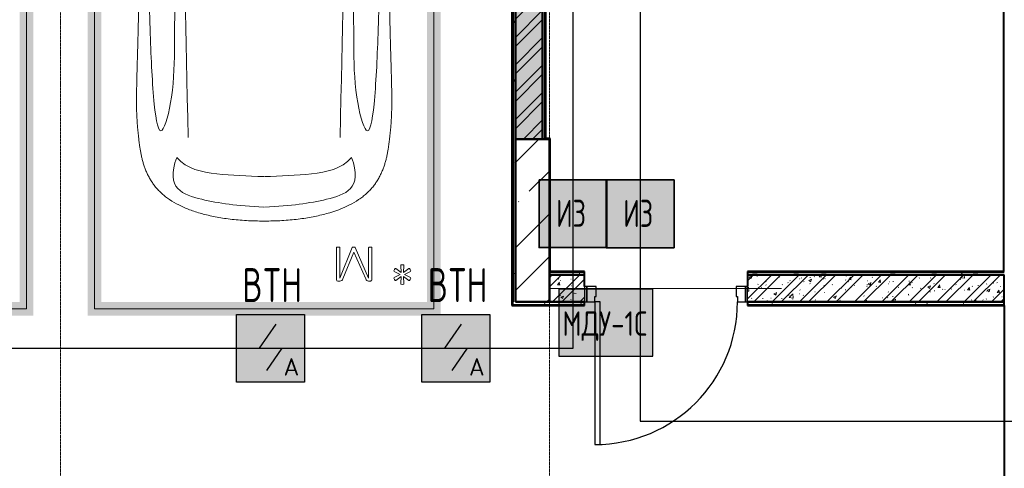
# Model space of a CAD drawing. Header units: millimetres. Extents: x -135639 to 224623, y -383017 to -59102.
# Tile 376 of 494: x 103113 to 110363, y -170196 to -166892. Entities that reach past the tile are written whole.
import ezdxf
from ezdxf.enums import TextEntityAlignment as Align

# ---------------------------------------------------------------- set-up
doc = ezdxf.new("R2010")
doc.units = ezdxf.units.MM
doc.linetypes.add('CONTINOUS', pattern=[0])
doc.linetypes.add('Линия сетки', pattern=[25, 20, -2.5, 0, -2.5])
for name, color, linetype, lineweight in [('A-000-M_MASS', 7, 'Continuous', 18), ('A-200-M_WALL', 7, 'Continuous', 18), ('A-200-M_WALL_EXT', 7, 'Continuous', 18), ('A-200-M_WALL_INT', 7, 'Continuous', 18), ('A-200-M_WALL_PAT', 7, 'Continuous', 40), ('A-325-M_DOOR', 7, 'Continuous', 18), ('A-325-M_DOOR__FRAME', 7, 'Continuous', 30), ('A-325-M_DOOR_PANEL', 7, 'Continuous', 30), ('C-953-M_PARKING', 7, 'Continuous', 18), ('S-280-M_STRUCT_FRAME', 7, 'Continuous', 18), ('Z-030-M_GRID', 7, 'Continuous', 9), ('Арматура воздуховодов', 7, 'Continuous', 18), ('ОС', 5, 'Continuous', 25), ('ПС', 7, 'Continuous', 40), ('СС-011-ПОЖ-СИГНАЛИЗАЦИЯ', 1, 'Continuous', 30)]:
    doc.layers.add(name, color=color, linetype=linetype, lineweight=lineweight)
doc.layers.add('ССПС', color=5, linetype='Continuous')
doc.styles.add('1111', font='isocpeur.ttf')
pattern_1 = [(50, (0, 0), (218.62117, -19.1268), [22.86, -251.46]), (355, (0, 0), (-42.29187, 229.2684), [18.288, -201.168]), (100.451, (18.22, -1.6), (176.33107, 210.13963), [19.428, -213.708]), (46.184, (0, 60.96), (325.29495, -50.45164), [34.29, -377.19]), (96.636, (27.1, 56.76), (284.883, 296.91266), [29.142, -320.562]), (351.184, (0, 60.96), (284.8858, 296.9107), [27.432, -301.752]), (21, (30.48, 45.72), (181.93753, -122.71832), [22.86, -251.46]), (326, (30.48, 45.72), (74.16223, 221.0262), [18.288, -201.168]), (71.451, (45.64, 35.5), (256.10035, 98.30526), [19.428, -213.708]), (37.5, (0, 0), (3.70639, 101.465895), [3.353, -195.377, 3.353, -200.863, -201.93]), (37.5, (0, 0), (3.70639, 101.465895), [-402.946, 3.353, -198.577]), (7.5, (0, 0), (80.18358, 120.21653), [3.353, -113.081, 3.353, -190.805, -76.962]), (7.5, (0, 0), (80.18358, 120.21653), [-310.591, 3.353, -73.609]), (327.5, (-67.97, 0), (162.708646, -6.87497), [3.353, -72.847, 3.353, -234.391, -315.468]), (327.5, (-67.97, 0), (162.708646, -6.87497), [-313.944, 3.353, -312.115]), (317.5, (-98.45, 0), (177.75468, 30.51183), [3.353, -95.707, 3.353, -154.534, -224.028]), (317.5, (-98.45, 0), (177.75468, 30.51183), [-256.946, 3.353, -220.675])]
pattern_2 = [(45, (0, 0), (-101.02788, 101.02788), []), (45, (67.35, 0), (-101.02788, 101.02788), [])]
pattern_3 = [(0, (0, 0), (406.4, 101.6), [33.528, -271.272, 33.528, -271.272, -1625.6]), (0, (0, 0), (406.4, 101.6), [-609.6, 33.528, -576.072, 33.528, -271.272, -711.2]), (0, (0, 0), (406.4, 101.6), [-1524, 33.528, -169.672, 33.528, -474.472]), (120, (152.4, 50.8), (-291.18818, 301.15272), [33.528, -271.272, 33.528, -271.272, -1625.6]), (120, (152.4, 50.8), (-291.18818, 301.15272), [-609.6, 33.528, -576.072, 33.528, -271.272, -711.2]), (120, (152.4, 50.8), (-291.18818, 301.15272), [-1524, 33.528, -169.672, 33.528, -474.472]), (240, (203.2, 254), (-115.21182, -402.75272), [33.528, -271.272, 33.528, -271.272, -1625.6]), (240, (203.2, 254), (-115.21182, -402.75272), [-609.6, 33.528, -576.072, 33.528, -271.272, -711.2]), (240, (203.2, 254), (-115.21182, -402.75272), [-1524, 33.528, -169.672, 33.528, -474.472])]

# ---------------------------------------------------------------- blocks, each defined once
blk = doc.blocks.new('101_Дверь_Однопольная - _ПЧ_Мет_1000х2000_ВРУ_ГРЩ_EIS60_Л-4454155-B1_-7_650_')
at = {"layer": 'A-325-M_DOOR', "color": 253, "lineweight": 30, "true_color": 0xaaaaaa}
for p, q in [((-585, 100), (-600, 100)), ((-600, 100), (-600, -15)), ((-585, -15), (-585, 100)), ((600, 100), (585, 100)), ((585, 100), (585, -15)), ((600, -15), (600, 100)), ((-600, -15), (-585, -15)), ((585, -15), (600, -15))]:
    blk.add_line(p, q, dxfattribs=at)
at = {"layer": 'A-325-M_DOOR__FRAME', "color": 253, "true_color": 0xaaaaaa}
for p, q in [((-525, 100), (-585, 100)), ((-585, 100), (-585, -15)), ((-525, 60), (-525, 100)), ((585, 100), (525, 100)), ((525, 100), (525, 60)), ((585, -15), (585, 100)), ((-515, 60), (-525, 60)), ((-515, -15), (-515, 60)), ((525, 60), (515, 60)), ((515, 60), (515, -15)), ((-585, -15), (-515, -15)), ((515, -15), (585, -15))]:
    blk.add_line(p, q, dxfattribs=at)
at = {"layer": 'A-325-M_DOOR_PANEL', "color": 253, "true_color": 0xaaaaaa}
for p, q in [((525, 1150), (485, 1150)), ((485, 1150), (485, 100)), ((525, 100), (525, 1150)), ((485, 100), (525, 100))]:
    blk.add_line(p, q, dxfattribs=at)
blk.add_arc((525, 100), 1050, 90, 180, dxfattribs=at)
blk = doc.blocks.new('A_PAR_Parking - M_Зависимые-2663510-B1_-7_650_')
at = {"layer": 'C-953-M_PARKING', "true_color": 0xf7f9fb}
blk.add_hatch(color=7, dxfattribs=at).paths.add_polyline_path([(-1300, 1921.5), (-1300, -2700), (1300, -2700), (1300, 2650), (1200, 2650), (1200, -2600), (-1200, -2600), (-1200, 2650), (-1300, 2650)])
at = {"layer": 'C-953-M_PARKING', "color": 253, "true_color": 0xaaaaaa}
for p, q in [((1250, 2650), (1250, -2650)), ((1250, -2650), (-1250, -2650))]:
    blk.add_line(p, q, dxfattribs=at)
blk = doc.blocks.new('A_PAR_Parking - M_Зависимые-V7-B1_-7_650_')
at = {"layer": 'C-953-M_PARKING', "true_color": 0xf7f9fb}
blk.add_hatch(color=7, dxfattribs=at).paths.add_polyline_path([(1300, -2700), (1300, 2650), (1200, 2650), (1200, -2600), (-1200, -2600), (-1200, 2650), (-1300, 2650), (-1300, 100), (-1250, 100), (-1250, -400), (-1300, -400), (-1300, -2700), (651.2, -2700)])
at = {"layer": 'A-000-M_MASS', "color": 253, "true_color": 0xaaaaaa}
for points, knots in [([(-908.3, 1105.9), (-792, 1130), (-753.2, 859.4), (-662.6, 332.1), (-655.4, -196.5), (-660.5, -684.2), (-662.6, -1068.4), (-763.9, -1442.7), (-816.5, -1156.9), (-841.5, -605.2), (-856.7, -17.5), (-856.5, 453.9), (-853.2, 716.7)], [0, 0, 0, 0, 1.013953, 2.476159, 4.172855, 5.704608, 7.082231, 8.244161, 9.589947, 11.154659, 12.917121, 14.362976, 14.362976, 14.362976, 14.362976]), ([(908.3, 1105.9), (792, 1130), (753.2, 859.4), (662.6, 332.1), (655.4, -196.5), (660.5, -684.2), (662.6, -1068.4), (763.9, -1442.7), (816.5, -1156.9), (841.5, -605.2), (856.7, -17.5), (856.5, 453.9), (853.2, 716.7)], [0, 0, 0, 0, 1.013953, 2.476159, 4.172855, 5.704608, 7.082231, 8.244161, 9.589947, 11.154659, 12.917121, 14.362976, 14.362976, 14.362976, 14.362976]), ([(0, -2003.8), (-45, -2003.7), (-131.8, -2001.4), (-251.9, -1990.7), (-361.8, -1973.6), (-461.5, -1950.2), (-550.8, -1921), (-629.5, -1886.4), (-686.2, -1853.3), (-726.1, -1824.5), (-753.4, -1801.8), (-773.8, -1781.9), (-788.8, -1765.5), (-799.4, -1753.1), (-809.5, -1740.4), (-818.9, -1727.5), (-827.7, -1714.4), (-836.1, -1701.2), (-843.9, -1687.9), (-851.2, -1674.4), (-857.9, -1660.8), (-864.3, -1647.2), (-870.2, -1633.6), (-875.7, -1619.8), (-880.7, -1606), (-885.4, -1592.2), (-889.8, -1578.4), (-893.7, -1564.6), (-897.4, -1550.8), (-900.7, -1537.2), (-903.9, -1523.6), (-906.6, -1510.1), (-909.2, -1496.6), (-911.6, -1483.4), (-913.8, -1470.2), (-915.7, -1457.2), (-917.5, -1444.4), (-919.2, -1431.8), (-920.9, -1419.4), (-922.8, -1403.2), (-925.1, -1383.5), (-927.6, -1360.8), (-929.8, -1338.8), (-931.7, -1317.6), (-934, -1290), (-936.3, -1256.7), (-938.2, -1217.6), (-939.4, -1178.6), (-940, -1138.8), (-940, -1097.3), (-939.4, -1038.8), (-937.7, -958.2), (-934.4, -846), (-930.5, -714.1), (-926.5, -558.6), (-922.7, -375.9), (-918.9, -163.4), (-914.9, 81.7), (-911.4, 315.4), (-908.5, 521.3), (-906.9, 630.9), (-906.1, 687.4)], [-1, -1, -1, -1, -0.97619, -0.952381, -0.928571, -0.904762, -0.880952, -0.857143, -0.833333, -0.821429, -0.809524, -0.797619, -0.791667, -0.785714, -0.779762, -0.77381, -0.767857, -0.761905, -0.755952, -0.75, -0.744048, -0.738095, -0.732143, -0.72619, -0.720238, -0.714286, -0.708333, -0.702381, -0.696429, -0.690476, -0.684524, -0.678571, -0.672619, -0.666667, -0.660714, -0.654762, -0.64881, -0.642857, -0.636905, -0.630952, -0.619048, -0.607143, -0.595238, -0.583333, -0.571429, -0.547619, -0.52381, -0.5, -0.47619, -0.452381, -0.428571, -0.380952, -0.333333, -0.285714, -0.238095, -0.190476, -0.142857, -0.095238, -0.047619, -0.02381, 0, 0, 0, 0]), ([(906.1, 687.4), (906.9, 630.9), (908.5, 521.3), (910.7, 366.9), (912.8, 221.9), (915.6, 40.8), (918.9, -163.4), (922.7, -375.9), (926.5, -558.6), (929.8, -688.2), (932.5, -780), (934.3, -843.5), (936, -902.1), (937.5, -956.3), (938.7, -1006.6), (939.6, -1053.4), (940, -1097.3), (940, -1138.8), (939.4, -1178.6), (938.2, -1217.6), (936.3, -1256.7), (934, -1290), (931.7, -1317.6), (929.8, -1338.8), (927.6, -1360.8), (925.1, -1383.5), (922.8, -1403.2), (920.9, -1419.4), (919.2, -1431.8), (917.5, -1444.4), (915.7, -1457.2), (913.8, -1470.2), (911.6, -1483.4), (909.2, -1496.6), (906.6, -1510.1), (903.9, -1523.6), (900.7, -1537.2), (897.4, -1550.8), (893.7, -1564.6), (889.8, -1578.4), (885.4, -1592.2), (880.7, -1606), (875.7, -1619.8), (870.2, -1633.6), (864.3, -1647.2), (857.9, -1660.8), (851.2, -1674.4), (843.9, -1687.9), (836.1, -1701.2), (827.7, -1714.4), (818.9, -1727.5), (809.5, -1740.4), (799.4, -1753.1), (788.8, -1765.5), (773.8, -1781.9), (753.4, -1801.8), (726.1, -1824.5), (686.2, -1853.3), (606.8, -1899.6), (494.8, -1942.4), (361.8, -1973.6), (251.9, -1990.7), (131.8, -2001.4), (45, -2003.7), (0, -2003.8)], [-1, -1, -1, -1, -0.97619, -0.952381, -0.928571, -0.904762, -0.857143, -0.809524, -0.761905, -0.714286, -0.690476, -0.666667, -0.642857, -0.619048, -0.595238, -0.571429, -0.547619, -0.52381, -0.5, -0.47619, -0.452381, -0.428571, -0.416667, -0.404762, -0.392857, -0.380952, -0.369048, -0.363095, -0.357143, -0.35119, -0.345238, -0.339286, -0.333333, -0.327381, -0.321429, -0.315476, -0.309524, -0.303571, -0.297619, -0.291667, -0.285714, -0.279762, -0.27381, -0.267857, -0.261905, -0.255952, -0.25, -0.244048, -0.238095, -0.232143, -0.22619, -0.220238, -0.214286, -0.208333, -0.202381, -0.190476, -0.178571, -0.166667, -0.142857, -0.095238, -0.071429, -0.047619, -0.02381, 0, 0, 0, 0]), ([(-643, -1534.6), (-731.6, -1765.4), (-468.2, -1854.8), (-203.3, -1891), (-1.9, -1901.6)], [0, 0, 0, 0, 0.867049, 1.684227, 1.684227, 1.684227, 1.684227]), ([(-643, -1534.6), (-569.6, -1622.1), (-348.5, -1664.3), (-124, -1672.4), (-1.9, -1676.2)], [0, 0, 0, 0, 0.616728, 1.242165, 1.242165, 1.242165, 1.242165]), ([(643, -1534.6), (731.6, -1765.4), (468.2, -1854.8), (203.3, -1891), (1.9, -1901.6)], [0, 0, 0, 0, 0.867049, 1.684227, 1.684227, 1.684227, 1.684227]), ([(643, -1534.6), (569.6, -1622.1), (348.5, -1664.3), (124, -1672.4), (1.9, -1676.2)], [0, 0, 0, 0, 0.616728, 1.242165, 1.242165, 1.242165, 1.242165])]:
    blk.add_open_spline(points, degree=3, knots=knots, dxfattribs=at)
for points in [[(-599.3, 190.1), (-592, 24.4), (-575.2, -588.2), (-560, -1389.4)], [(599.3, 190.1), (592, 24.4), (575.2, -588.2), (560, -1389.4)]]:
    blk.add_open_spline(points, degree=3, dxfattribs=at)
at = {"layer": 'C-953-M_PARKING', "color": 253, "true_color": 0xaaaaaa}
for p, q in [((-1250, -2650), (-1250, 2650)), ((1250, 2650), (1250, -2650)), ((533.1, -2197.9), (532.6, -2200.1)), ((532.6, -2200.1), (533.1, -2197.9)), ((532.6, -2200.1), (532.6, -2433.8)), ((535, -2196.4), (533.1, -2197.9)), ((533.1, -2197.9), (535, -2196.4)), ((538.7, -2195.4), (535, -2196.4)), ((544.3, -2195), (538.7, -2195.4)), ((550.3, -2195.4), (544.3, -2195)), ((554.1, -2196.4), (550.3, -2195.4)), ((556.1, -2197.9), (554.1, -2196.4)), ((554.1, -2196.4), (556.1, -2197.9)), ((557, -2200.1), (556.1, -2197.9)), ((556.1, -2197.9), (557, -2200.1)), ((648.5, -2198.7), (557, -2425.3)), ((557, -2425.3), (557, -2200.1)), ((579.9, -2430.3), (660.5, -2231.9)), ((649.5, -2197.3), (648.5, -2198.7)), ((648.5, -2198.7), (649.5, -2197.3)), ((651.5, -2196.1), (649.5, -2197.3)), ((649.5, -2197.3), (651.2, -2196.2)), ((654.7, -2195.3), (651.5, -2196.1)), ((659.4, -2195), (654.7, -2195.3)), ((663.7, -2195.3), (659.4, -2195)), ((660.5, -2231.9), (747.6, -2429.5)), ((666.9, -2196.1), (663.7, -2195.3)), ((669, -2197.3), (666.9, -2196.1)), ((666.9, -2196.1), (669, -2197.3)), ((670.1, -2198.7), (669, -2197.3)), ((669, -2197.3), (670.1, -2198.7)), ((769.1, -2425.3), (670.1, -2198.7)), ((769.7, -2197.9), (769.1, -2200.1)), ((769.1, -2200.1), (769.7, -2197.9)), ((769.1, -2200.1), (769.1, -2425.3)), ((771.6, -2196.4), (769.7, -2197.9)), ((769.7, -2197.9), (771.6, -2196.4)), ((775.4, -2195.4), (771.6, -2196.4)), ((780.9, -2195), (775.4, -2195.4)), ((786.8, -2195.4), (780.9, -2195)), ((790.5, -2196.4), (786.8, -2195.4)), ((792.6, -2197.9), (790.5, -2196.4)), ((790.5, -2196.4), (792.6, -2197.9)), ((793.2, -2200.1), (792.6, -2197.9)), ((792.6, -2197.9), (793.2, -2200.1)), ((793.2, -2433.8), (793.2, -2200.1)), ((958.9, -2361.5), (955.1, -2370.8)), ((955.1, -2370.8), (957.2, -2374.8)), ((957.2, -2374.8), (1002.4, -2397.7)), ((964.9, -2353.3), (958.9, -2361.5)), ((968.9, -2353.3), (964.9, -2353.3)), ((1009.9, -2383.6), (968.9, -2353.3)), ((1007.6, -2326.6), (1005.5, -2330.5)), ((1005.5, -2330.5), (1009.9, -2383.6)), ((1017.6, -2325.3), (1007.6, -2326.6)), ((1027.5, -2326.6), (1017.6, -2325.3)), ((1025.1, -2383.6), (1029.6, -2330.5)), ((1066.2, -2353.3), (1025.1, -2383.6)), ((1029.6, -2330.5), (1027.5, -2326.6)), ((1032.7, -2397.7), (1077.9, -2374.8)), ((1070.1, -2353.3), (1066.2, -2353.3)), ((1076, -2361.5), (1070.1, -2353.3)), ((1079.9, -2370.8), (1076, -2361.5)), ((1077.9, -2374.8), (1079.9, -2370.8)), ((532.6, -2433.8), (536.3, -2443.3)), ((536.3, -2443.3), (543.6, -2445.9)), ((543.6, -2445.9), (556.4, -2445.9)), ((556.4, -2445.9), (565, -2444.9)), ((565, -2444.9), (571.6, -2441.8)), ((571.6, -2441.8), (576.3, -2436.9)), ((576.3, -2436.9), (579.9, -2430.3)), ((747.6, -2429.5), (751.9, -2437.3)), ((751.9, -2437.3), (756.5, -2442.4)), ((756.5, -2442.4), (761.8, -2445.1)), ((761.8, -2445.1), (768, -2445.9)), ((768, -2445.9), (782.2, -2445.9)), ((782.2, -2445.9), (785.9, -2445.3)), ((785.9, -2445.3), (789.4, -2443.3)), ((789.4, -2443.3), (792.1, -2439.5)), ((792.1, -2439.5), (793.2, -2433.8)), ((957.2, -2420.4), (955.1, -2424.4)), ((955.1, -2424.4), (958.9, -2433.8)), ((1002.4, -2397.7), (957.2, -2420.4)), ((958.9, -2433.8), (964.9, -2442)), ((964.9, -2442), (968.9, -2442)), ((968.9, -2442), (1009.9, -2411.7)), ((1009.9, -2411.7), (1005.5, -2464.8)), ((1005.5, -2464.8), (1007.6, -2468.8)), ((1029.6, -2464.8), (1025.1, -2411.7)), ((1025.1, -2411.7), (1066.2, -2442)), ((1027.5, -2468.8), (1029.6, -2464.8)), ((1077.9, -2420.4), (1032.7, -2397.7)), ((1066.2, -2442), (1070.1, -2442)), ((1070.1, -2442), (1076, -2433.8)), ((1076, -2433.8), (1079.9, -2424.4)), ((1079.9, -2424.4), (1077.9, -2420.4)), ((1007.6, -2468.8), (1017.6, -2470)), ((1017.6, -2470), (1027.5, -2468.8)), ((1250, -2650), (-1250, -2650))]:
    blk.add_line(p, q, dxfattribs=at)
blk = doc.blocks.new('ПР - _ПЧ_1200_200_Оп250-250_Шаг300_Арм16_Арм10-3250725-B1_-7_650_')
at = {"layer": 'S-280-M_STRUCT_FRAME', "color": 21, "true_color": 0xffaaaa}
for p, q in [((-850, 0), (850, 0)), ((-850, 0), (-600, 0)), ((-515, 0), (515, 0)), ((-515, 0), (515, 0)), ((600, 0), (850, 0))]:
    blk.add_line(p, q, dxfattribs=at)
blk = doc.blocks.new('135_SLK_GD_AR_rvt-1-B1_-7_650_')
at = {"layer": 'A-200-M_WALL_PAT', "lineweight": 9, "true_color": 0xaaaaaa}
h = blk.add_hatch(dxfattribs=at)
h.set_pattern_fill('FP_11', color=253, style=0, pattern_type=2)
h.set_pattern_definition(pattern_3)
h.paths.add_polyline_path([(114880, 23850), (114900, 23850), (114900, 32900), (114880, 32900), (114880, 24434.9)])
h = blk.add_hatch(dxfattribs=at)
h.set_pattern_fill('FP_1', color=253, style=0, pattern_type=2)
h.set_pattern_definition(pattern_1)
h.paths.add_polyline_path([(114900, 25050), (115100, 25050), (115100, 29800), (114900, 29800), (114900, 27096.2)])
h = blk.add_hatch(dxfattribs=at)
h.set_pattern_fill('FP_2', color=253, style=0, pattern_type=2)
h.set_pattern_definition(pattern_2)
h.paths.add_polyline_path([(114900, 25050), (115100, 25050), (115100, 29800), (114900, 29800), (114900, 27096.2)])
h = blk.add_hatch(dxfattribs=at)
h.set_pattern_fill('FP_11', color=253, style=0, pattern_type=2)
h.set_pattern_definition(pattern_3)
h.paths.add_polyline_path([(115120, 25050), (115120, 29800), (115100, 29800), (115100, 25050)])
h = blk.add_hatch(dxfattribs=at)
h.set_pattern_fill('FP_11', color=253, style=0, pattern_type=2)
h.set_pattern_definition(pattern_3)
h.paths.add_polyline_path([(115150, 24050), (115410, 24050), (115410, 24070), (115150, 24070)])
h.paths.add_polyline_path([(116610, 24050), (118500, 24050), (118500, 24070), (116610, 24070)])
h = blk.add_hatch(dxfattribs=at)
h.set_pattern_fill('FP_1', color=253, style=0, pattern_type=2)
h.set_pattern_definition(pattern_1)
h.paths.add_polyline_path([(115410, 23850), (115410, 24050), (115150, 24050), (115150, 23850)])
h.paths.add_polyline_path([(116610, 23850), (118500, 23850), (118500, 24050), (116610, 24050), (116610, 23965)])
h = blk.add_hatch(dxfattribs=at)
h.set_pattern_fill('FP_2', color=253, style=0, pattern_type=2)
h.set_pattern_definition(pattern_2)
h.paths.add_polyline_path([(115410, 23850), (115410, 24050), (115150, 24050), (115150, 23850)])
h.paths.add_polyline_path([(116610, 23850), (118500, 23850), (118500, 24050), (116610, 24050), (116610, 23965)])
h = blk.add_hatch(dxfattribs=at)
h.set_pattern_fill('FP_11', color=253, style=0, pattern_type=2)
h.set_pattern_definition(pattern_3)
h.paths.add_polyline_path([(118498, 23830), (118498, 23850), (116610, 23850), (116610, 23830)])
h.paths.add_polyline_path([(115410, 23830), (115410, 23850), (114880, 23850), (114880, 23830)])
at = {"layer": 'A-200-M_WALL', "color": 253, "lineweight": 40, "true_color": 0xaaaaaa}
for p, q in [((114880, 32900), (114880, 23850)), ((115100, 25050), (115100, 29795)), ((115100, 29795), (115100, 25050)), ((115120, 25050), (115120, 29795)), ((115410, 24070), (115150, 24070)), ((115410, 24050), (115150, 24050)), ((115150, 24050), (115410, 24050)), ((118495, 24070), (116610, 24070)), ((118495, 24050), (116610, 24050)), ((116610, 24050), (118495, 24050)), ((118500, 24070), (118495, 24070)), ((118495, 24050), (118500, 24050)), ((114880, 23830), (114880, 23850)), ((114880, 23830), (115410, 23830)), ((115150, 23850), (115410, 23850)), ((115410, 23850), (115150, 23850)), ((116610, 23850), (118500, 23850)), ((118498, 23850), (116610, 23850)), ((116610, 23830), (118498, 23830)), ((118498, 23830), (118498, 23850)), ((118498, 23825), (118498, 23830))]:
    blk.add_line(p, q, dxfattribs=at)
at = {"layer": 'A-200-M_WALL_INT', "color": 253, "lineweight": 40, "true_color": 0xaaaaaa}
for p, q in [((114875, 32900), (114875, 23850)), ((114900, 23850), (114900, 30100)), ((114900, 29800), (114900, 25050)), ((115125, 25050), (115125, 29795)), ((118495, 29795), (118495, 24075)), ((114900, 25050), (115100, 25050)), ((115100, 25050), (115125, 25050)), ((115155, 25055), (115125, 25055)), ((115125, 25055), (115125, 25050)), ((115125, 25050), (115150, 25050)), ((115150, 25050), (115150, 24075)), ((115155, 25050), (115155, 25055)), ((115155, 24075), (115155, 25050)), ((115410, 24075), (115150, 24075)), ((115150, 24075), (115150, 24050)), ((115150, 24075), (115155, 24075)), ((115410, 24050), (115410, 24075)), ((118495, 24075), (116610, 24075)), ((116610, 24075), (116610, 24050)), ((115150, 24050), (115150, 23850)), ((115410, 23965), (115410, 24050)), ((116610, 24050), (116610, 23965)), ((118500, 24050), (118495, 24050)), ((118500, 23850), (118500, 24050)), ((114875, 23850), (114875, 23830)), ((114875, 23830), (114875, 23825)), ((114875, 23825), (115410, 23825)), ((115150, 23850), (114900, 23850)), ((115410, 23825), (115410, 23850)), ((116610, 23850), (116610, 23825)), ((116610, 23825), (118498, 23825)), ((118498, 23825), (118498, 20925)), ((118500, 23825), (118500, 23850))]:
    blk.add_line(p, q, dxfattribs=at)
at = {"layer": 'A-325-M_DOOR', "color": 253, "lineweight": 18, "true_color": 0xaaaaaa, "rotation": 180}
blk.add_blockref('101_Дверь_Однопольная - _ПЧ_Мет_1000х2000_ВРУ_ГРЩ_EIS60_Л-4454155-B1_-7_650_', (116010, 23950), dxfattribs=at)
at = {"layer": 'C-953-M_PARKING', "color": 253, "lineweight": 18, "true_color": 0xaaaaaa}
for name, p in [('A_PAR_Parking - M_Зависимые-2663510-B1_-7_650_', (110050, 26450)), ('A_PAR_Parking - M_Зависимые-V7-B1_-7_650_', (113050, 26450))]:
    blk.add_blockref(name, p, dxfattribs=at)
at = {"layer": 'S-280-M_STRUCT_FRAME', "color": 253, "lineweight": 18, "true_color": 0xaaaaaa, "rotation": 180}
blk.add_blockref('ПР - _ПЧ_1200_200_Оп250-250_Шаг300_Арм16_Арм10-3250725-B1_-7_650_', (116010, 23950), dxfattribs=at)
blk = doc.blocks.new('135_SLK_K4_KR_rvt-1-B1_-7_650_')
at = {"layer": 'A-200-M_WALL_PAT', "lineweight": 9, "true_color": 0xaaaaaa}
h = blk.add_hatch(dxfattribs=at)
h.set_pattern_fill('FP_20', color=253, style=0, pattern_type=2)
h.set_pattern_definition([(45, (0, 0), (-314.309, 314.309), []), (45, (314.3, 0), (-314.309, 314.309), [555.625, -111.125, 3.353, -107.772])])
h.paths.add_polyline_path([(115150, 23850), (115150, 25050), (114900, 25050), (114900, 23850)])
at = {"layer": 'A-200-M_WALL_EXT', "color": 253, "lineweight": 40, "true_color": 0xaaaaaa}
for p, q in [((114900, 25050), (114900, 23850)), ((115150, 25050), (114900, 25050)), ((115150, 23850), (115150, 25050)), ((114900, 23850), (115150, 23850))]:
    blk.add_line(p, q, dxfattribs=at)
blk = doc.blocks.new('-1 эт')
at = {"layer": 'Z-030-M_GRID', "color": 253, "linetype": 'Линия сетки', "true_color": 0xaaaaaa}
for p, q in [((111550, -19694.3), (111550, 133719.9)), ((115150, -19694.1), (115150, 133719.9))]:
    blk.add_line(p, q, dxfattribs=at)
at = {"lineweight": 5}
for name in ['135_SLK_GD_AR_rvt-1-B1_-7_650_', '135_SLK_K4_KR_rvt-1-B1_-7_650_']:
    blk.add_blockref(name, (0, 0), dxfattribs=at)
blk = doc.blocks.new('*U4706')
at = {"lineweight": 35, "true_color": 0xffffff}
h = blk.add_hatch(color=7, dxfattribs=at)
h.dxf.hatch_style = 1
h.paths.add_polyline_path([(0, 499.6), (0, 0), (499.6, 0), (499.6, 499.6)])
at = {"color": 1, "linetype": 'ByBlock', "lineweight": -2}
for p, q in [((289.5, 426.3), (166.9, 249.8)), ((166.9, 249.8), (332.7, 249.8)), ((332.7, 249.8), (219.3, 86.3))]:
    blk.add_line(p, q, dxfattribs=at)
at = {"color": 1, "linetype": 'ByBlock', "lineweight": -2, "ltscale": 0.1}
blk.add_lwpolyline([(0, 499.6), (499.6, 499.6), (499.6, 0), (0, 0)], close=True, dxfattribs=at)
at = {"color": 1, "linetype": 'ByBlock', "lineweight": -2, "ltscale": 1000, "style": '1111'}
blk.add_text('A', height=128.1, dxfattribs=at).set_placement((403.4, 49.2), align=Align.CENTER)
at = {"color": 0, "linetype": 'ByBlock', "lineweight": -2, "style": '1111'}
blk.add_attdef('INDEX', (-63.3, -234.7), '', height=125, dxfattribs=at)
at = {"color": 0, "linetype": 'ByBlock', "lineweight": -2, "style": '1111', "flags": 1}
for tag, p in [('NAME_DEVICE', (-64.1, -421.2)), ('NUM_POM', (-81.6, -847))]:
    blk.add_attdef(tag, p, '', height=125, dxfattribs=at)
at = {"color": 0, "linetype": 'ByBlock', "lineweight": -2, "style": '1111', "width": 0.7}
blk.add_attdef('NUM_DEVICE', (-64.1, -629.5), '', height=125, dxfattribs=at)
blk = doc.blocks.new('adsaSD')
at = {"lineweight": 35, "true_color": 0xffffff}
h = blk.add_hatch(color=7, dxfattribs=at)
h.dxf.hatch_style = 1
h.paths.add_polyline_path([(141115, 88547), (141115, 87547), (142114, 87547), (142114, 88547)])
at = {"color": 1, "linetype": 'ByBlock', "lineweight": 35, "ltscale": 50, "elevation": 0}
blk.add_lwpolyline([(141115, 88547), (142114, 88547), (142114, 87547), (141115, 87547)], close=True, dxfattribs=at)
at = {"color": 1, "linetype": 'ByBlock', "lineweight": -2, "ltscale": 1000, "style": '1111', "width": 0.7}
blk.add_text('ИЗ', height=400, dxfattribs=at).set_placement((141585, 87853, 0), align=Align.CENTER)
blk = doc.blocks.new('ger')
at = {"lineweight": 40, "ltscale": 2, "true_color": 0xffffff}
h = blk.add_hatch(color=7, dxfattribs=at)
h.dxf.hatch_style = 1
h.paths.add_polyline_path([(491036.1, -67335.5), (491036.1, -66842.7), (490344.7, -66842.7), (490344.7, -67335.5)])
at = {"layer": 'ОС', "color": 1, "lineweight": 30}
blk.add_lwpolyline([(491036.1, -66842.7), (490344.7, -66842.7), (490344.7, -67335.5), (491036.1, -67335.5)], close=True, dxfattribs=at)
at = {"layer": 'ССПС', "color": 1, "lineweight": -2, "ltscale": 1000, "style": '1111', "width": 0.8}
blk.add_text('МДУ-1С', height=180, dxfattribs=at).set_placement((490370.6, -67185.8))

msp = doc.modelspace()

# ---------------------------------------------------------------- linework, layer by layer
at = {"layer": 'СС-011-ПОЖ-СИГНАЛИЗАЦИЯ', "lineweight": 30}
msp.add_lwpolyline([(96992.5, -169312.5), (107187.8, -169312.5), (107187.8, -164840.9), (109789.5, -164840.9), (109789.5, -166816.1), (107682.5, -166816.1), (107682.5, -169850.2), (116985.8, -169850.2), (116985.8, -168549.5), (123796.2, -168549.5), (123796.2, -173074.7), (120905.9, -173074.7), (120905.9, -174230.8), (127001.2, -174230.8), (127001.2, -176136.8), (122302.2, -176136.8), (122302.2, -178814), (124289.2, -178814), (124289.2, -181835.9)], dxfattribs=at)

# ---------------------------------------------------------------- block references
msp.add_blockref('-1 эт', (-8136.8, -192821.5))
at = {"color": 5, "xscale": 0.5, "yscale": 0.5, "zscale": 0.5}
for p in [(36380.4, -212344.6, 0), (36875.1, -212345.3, 0)]:
    msp.add_blockref('adsaSD', p, dxfattribs=at)
at = {"layer": 'Арматура воздуховодов', "lineweight": 30}
msp.add_blockref('ger', (-383261.7, -102034.9), dxfattribs=at)
at = {"layer": 'ПС', "color": 7, "linetype": 'CONTINOUS', "lineweight": 30, "ltscale": 100}
ref = msp.add_blockref('*U4706', (104710.2, -169562.5), dxfattribs=dict(at, xscale=1.000736, yscale=1.000736, zscale=1.000736))
ref.add_attrib('NUM_DEVICE', 'BTH', dxfattribs={"layer": '0', "color": 0, "linetype": 'ByBlock', "lineweight": -2, "ltscale": 100, "height": 250.18, "style": '1111', "width": 0.7}).set_placement((104971.9, -168971.9), align=Align.CENTER)
ref = msp.add_blockref('*U4706', (106075.3, -169562.5), dxfattribs=dict(at, xscale=1.000736, yscale=1.000736, zscale=1.000736))
ref.add_attrib('NUM_DEVICE', 'BTH', dxfattribs={"layer": '0', "color": 0, "linetype": 'ByBlock', "lineweight": -2, "ltscale": 100, "height": 250.18, "style": '1111', "width": 0.7}).set_placement((106337.1, -168971.9), align=Align.CENTER)

doc.saveas('drawing.dxf')
